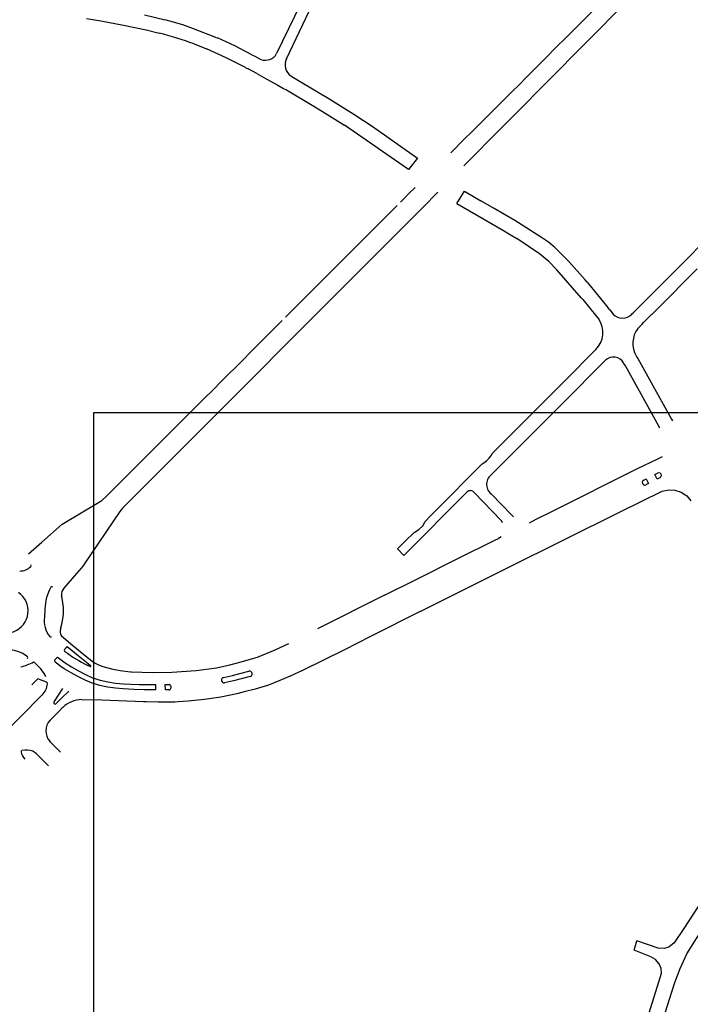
# Model space of a CAD drawing. Extents: x 148869 to 161638, y 453607 to 469810.
# Tile 831 of 1056: x 159118 to 159120.55, y 459838.18 to 459841.94. Entities that reach past the tile are written whole.
import ezdxf

# ---------------------------------------------------------------- set-up
doc = ezdxf.new("R2010")
doc.units = 0
doc.layers.add('LKI_V01_KANTRIJWEG', color=252, linetype='CONTINUOUS')
doc.layers.add('X-XX-AL-TEKENBLAD-KADER-G-OZ', color=1, linetype='CONTINUOUS', lineweight=25)

msp = doc.modelspace()

# ---------------------------------------------------------------- linework, layer by layer
at = {"layer": 'LKI_V01_KANTRIJWEG'}
for p, q in [((159120.1473, 459841.937), (159120.2132, 459842.0032)), ((159120.1473, 459841.937), (159120.2132, 459842.0032)), ((159118.4718, 459841.9565), (159118.5499, 459841.938)), ((159118.4718, 459841.9565), (159118.5499, 459841.938)), ((159120.2802, 459841.976), (159120.1899, 459841.8848)), ((159120.2802, 459841.976), (159120.1899, 459841.8848)), ((159118.2507, 459841.9435), (159118.305, 459841.9342)), ((159118.2507, 459841.9435), (159118.305, 459841.9342)), ((159118.5772, 459841.9308), (159118.5499, 459841.938)), ((159118.5772, 459841.9308), (159118.5499, 459841.938)), ((159120.0674, 459841.8576), (159120.1345, 459841.9243)), ((159120.0674, 459841.8576), (159120.1345, 459841.9243)), ((159120.1345, 459841.9243), (159120.1473, 459841.937)), ((159120.1345, 459841.9243), (159120.1473, 459841.937)), ((159118.4784, 459841.8992), (159118.5272, 459841.8872)), ((159118.4784, 459841.8992), (159118.5272, 459841.8872)), ((159118.7443, 459841.871), (159118.6589, 459841.9041)), ((159118.7443, 459841.871), (159118.6589, 459841.9041)), ((159118.7443, 459841.871), (159118.7503, 459841.8686)), ((159118.7443, 459841.871), (159118.7503, 459841.8686)), ((159120.1774, 459841.8721), (159120.1351, 459841.8293)), ((159120.1774, 459841.8721), (159120.1351, 459841.8293)), ((159120.1899, 459841.8848), (159120.1774, 459841.8721)), ((159120.1899, 459841.8848), (159120.1774, 459841.8721)), ((159118.6608, 459841.8458), (159118.7076, 459841.8272)), ((159118.6608, 459841.8458), (159118.7076, 459841.8272)), ((159119.9929, 459841.7833), (159120.0542, 459841.8449)), ((159119.9929, 459841.7833), (159120.0542, 459841.8449)), ((159120.0542, 459841.8449), (159120.0674, 459841.8576)), ((159120.0542, 459841.8449), (159120.0674, 459841.8576)), ((159118.8809, 459841.8048), (159118.8922, 459841.7997)), ((159118.8809, 459841.8048), (159118.8922, 459841.7997)), ((159118.8922, 459841.7997), (159118.9154, 459841.7867)), ((159118.8922, 459841.7997), (159118.9154, 459841.7867)), ((159120.1226, 459841.8171), (159120.0387, 459841.7315)), ((159120.1226, 459841.8171), (159120.0387, 459841.7315)), ((159120.1351, 459841.8293), (159120.1226, 459841.8171)), ((159120.1351, 459841.8293), (159120.1226, 459841.8171)), ((159119.9338, 459841.7238), (159119.9795, 459841.7702)), ((159119.9338, 459841.7238), (159119.9795, 459841.7702)), ((159119.9795, 459841.7702), (159119.9929, 459841.7833)), ((159119.9795, 459841.7702), (159119.9929, 459841.7833)), ((159118.8562, 459841.7562), (159118.8669, 459841.751)), ((159118.8562, 459841.7562), (159118.8669, 459841.751)), ((159118.9002, 459841.733), (159118.8669, 459841.751)), ((159118.9002, 459841.733), (159118.8669, 459841.751)), ((159118.9002, 459841.733), (159118.9356, 459841.7133)), ((159118.9002, 459841.733), (159118.9356, 459841.7133)), ((159119.0296, 459841.724), (159119.0396, 459841.718)), ((159119.0296, 459841.724), (159119.0396, 459841.718)), ((159119.8943, 459841.684), (159119.9338, 459841.7238)), ((159119.8943, 459841.684), (159119.9338, 459841.7238)), ((159120.0387, 459841.7315), (159120.0255, 459841.719)), ((159120.0387, 459841.7315), (159120.0255, 459841.719)), ((159118.9356, 459841.7133), (159118.98, 459841.6887)), ((159118.9356, 459841.7133), (159118.98, 459841.6887)), ((159118.98, 459841.6887), (159119.0019, 459841.6761)), ((159118.98, 459841.6887), (159119.0019, 459841.6761)), ((159119.0396, 459841.718), (159119.1445, 459841.656)), ((159119.0396, 459841.718), (159119.1445, 459841.656)), ((159119.8814, 459841.6713), (159119.8943, 459841.684)), ((159119.8814, 459841.6713), (159119.8943, 459841.684)), ((159120.0255, 459841.719), (159119.9552, 459841.6484)), ((159120.0255, 459841.719), (159119.9552, 459841.6484)), ((159119.1445, 459841.656), (159119.1684, 459841.6418)), ((159119.1445, 459841.656), (159119.1684, 459841.6418)), ((159119.8361, 459841.6258), (159119.8814, 459841.6713)), ((159119.8361, 459841.6258), (159119.8814, 459841.6713)), ((159119.9552, 459841.6484), (159119.9426, 459841.6357)), ((159119.9552, 459841.6484), (159119.9426, 459841.6357)), ((159119.1175, 459841.6089), (159119.1775, 459841.5721)), ((159119.1175, 459841.6089), (159119.1775, 459841.5721)), ((159119.1684, 459841.6418), (159119.2699, 459841.5781)), ((159119.1684, 459841.6418), (159119.2699, 459841.5781)), ((159119.7954, 459841.5856), (159119.8233, 459841.6133)), ((159119.7954, 459841.5856), (159119.8233, 459841.6133)), ((159119.8233, 459841.6133), (159119.8361, 459841.6258)), ((159119.8233, 459841.6133), (159119.8361, 459841.6258)), ((159119.9426, 459841.6357), (159119.8831, 459841.5755)), ((159119.9426, 459841.6357), (159119.8831, 459841.5755)), ((159119.1775, 459841.5721), (159119.2287, 459841.5398)), ((159119.1775, 459841.5721), (159119.2287, 459841.5398)), ((159119.2699, 459841.5781), (159119.3073, 459841.5532)), ((159119.2699, 459841.5781), (159119.3073, 459841.5532)), ((159119.7522, 459841.542), (159119.7954, 459841.5856)), ((159119.7522, 459841.542), (159119.7954, 459841.5856)), ((159119.8831, 459841.5755), (159119.8702, 459841.5629)), ((159119.8831, 459841.5755), (159119.8702, 459841.5629)), ((159119.2287, 459841.5398), (159119.2347, 459841.5358)), ((159119.2287, 459841.5398), (159119.2347, 459841.5358)), ((159119.4792, 459841.3668), (159119.2347, 459841.5358)), ((159119.4792, 459841.3668), (159119.2347, 459841.5358)), ((159119.3073, 459841.5532), (159119.3322, 459841.5366)), ((159119.3073, 459841.5532), (159119.3322, 459841.5366)), ((159119.3322, 459841.5366), (159119.3654, 459841.5137)), ((159119.3322, 459841.5366), (159119.3654, 459841.5137)), ((159119.738, 459841.528), (159119.7522, 459841.542)), ((159119.738, 459841.528), (159119.7522, 459841.542)), ((159119.8702, 459841.5629), (159119.8071, 459841.4988)), ((159119.8702, 459841.5629), (159119.8071, 459841.4988)), ((159119.3654, 459841.5137), (159119.5131, 459841.41)), ((159119.3654, 459841.5137), (159119.5131, 459841.41)), ((159119.674, 459841.4646), (159119.738, 459841.528)), ((159119.674, 459841.4646), (159119.738, 459841.528)), ((159119.8071, 459841.4988), (159119.7939, 459841.4861)), ((159119.8071, 459841.4988), (159119.7939, 459841.4861)), ((159119.6612, 459841.451), (159119.674, 459841.4646)), ((159119.6612, 459841.451), (159119.674, 459841.4646)), ((159119.7939, 459841.4861), (159119.7319, 459841.4231)), ((159119.7939, 459841.4861), (159119.7319, 459841.4231)), ((159119.6401, 459841.43), (159119.6612, 459841.451)), ((159119.6401, 459841.43), (159119.6612, 459841.451)), ((159119.7319, 459841.4231), (159119.7179, 459841.4089)), ((159119.7319, 459841.4231), (159119.7179, 459841.4089)), ((159119.5131, 459841.41), (159119.4792, 459841.3668)), ((159119.5131, 459841.41), (159119.4792, 459841.3668)), ((159119.7179, 459841.4089), (159119.69, 459841.3809)), ((159119.7179, 459841.4089), (159119.69, 459841.3809)), ((159119.464, 459841.2579), (159119.4808, 459841.2747)), ((159119.464, 459841.2579), (159119.4808, 459841.2747)), ((159119.4808, 459841.2747), (159119.5044, 459841.2979)), ((159119.4808, 459841.2747), (159119.5044, 459841.2979)), ((159119.5908, 459841.2796), (159119.5342, 459841.2215)), ((159119.5908, 459841.2796), (159119.5342, 459841.2215)), ((159119.6637, 459841.2372), (159119.692, 459841.2844)), ((159119.6637, 459841.2372), (159119.692, 459841.2844)), ((159119.692, 459841.2844), (159119.6993, 459841.2807)), ((159119.692, 459841.2844), (159119.6993, 459841.2807)), ((159119.6993, 459841.2807), (159119.7555, 459841.2476)), ((159119.6993, 459841.2807), (159119.7555, 459841.2476)), ((159119.4483, 459841.2423), (159119.464, 459841.2579)), ((159119.4483, 459841.2423), (159119.464, 459841.2579)), ((159119.6637, 459841.2372), (159119.8415, 459841.1336)), ((159119.6637, 459841.2372), (159119.8415, 459841.1336)), ((159119.8063, 459841.2179), (159119.7555, 459841.2476)), ((159119.8063, 459841.2179), (159119.7555, 459841.2476)), ((159119.3755, 459841.1694), (159119.4353, 459841.2295)), ((159119.3755, 459841.1694), (159119.4353, 459841.2295)), ((159119.5342, 459841.2215), (159119.5174, 459841.2046)), ((159119.5342, 459841.2215), (159119.5174, 459841.2046)), ((159119.3118, 459841.1053), (159119.3626, 459841.1564)), ((159119.3118, 459841.1053), (159119.3626, 459841.1564)), ((159119.3626, 459841.1564), (159119.3755, 459841.1694)), ((159119.3626, 459841.1564), (159119.3755, 459841.1694)), ((159119.2675, 459841.0608), (159119.2996, 459841.0932)), ((159119.2675, 459841.0608), (159119.2996, 459841.0932)), ((159119.2996, 459841.0932), (159119.3118, 459841.1053)), ((159119.2996, 459841.0932), (159119.3118, 459841.1053)), ((159120.5214, 459841.006), (159120.6202, 459841.1046)), ((159120.5214, 459841.006), (159120.6202, 459841.1046)), ((159119.2173, 459841.0111), (159119.2675, 459841.0608)), ((159119.2173, 459841.0111), (159119.2675, 459841.0608)), ((159119.2044, 459840.9983), (159119.2173, 459841.0111)), ((159119.2044, 459840.9983), (159119.2173, 459841.0111)), ((159120.0451, 459840.9839), (159120.0148, 459841.0156)), ((159120.0451, 459840.9839), (159120.0148, 459841.0156)), ((159120.5214, 459841.006), (159120.4515, 459840.936)), ((159120.5214, 459841.006), (159120.4515, 459840.936)), ((159119.1566, 459840.9501), (159119.2044, 459840.9983)), ((159119.1566, 459840.9501), (159119.2044, 459840.9983)), ((159120.1392, 459840.8762), (159120.0451, 459840.9839)), ((159120.1392, 459840.8762), (159120.0451, 459840.9839)), ((159120.5808, 459840.9876), (159120.5387, 459840.9452)), ((159120.5808, 459840.9876), (159120.5387, 459840.9452)), ((159119.0844, 459840.8779), (159119.1443, 459840.9375)), ((159119.0844, 459840.8779), (159119.1443, 459840.9375)), ((159119.1443, 459840.9375), (159119.1566, 459840.9501)), ((159119.1443, 459840.9375), (159119.1566, 459840.9501)), ((159120.1604, 459840.937), (159120.1536, 459840.945)), ((159120.1604, 459840.937), (159120.1536, 459840.945)), ((159120.1604, 459840.937), (159120.2401, 459840.8398)), ((159120.1604, 459840.937), (159120.2401, 459840.8398)), ((159120.3382, 459840.8224), (159120.4515, 459840.936)), ((159120.3382, 459840.8224), (159120.4515, 459840.936)), ((159120.4696, 459840.8762), (159120.5387, 459840.9452)), ((159120.4696, 459840.8762), (159120.5387, 459840.9452)), ((159119.0093, 459840.8028), (159119.0717, 459840.865)), ((159119.0093, 459840.8028), (159119.0717, 459840.865)), ((159119.0717, 459840.865), (159119.0844, 459840.8779)), ((159119.0717, 459840.865), (159119.0844, 459840.8779)), ((159120.1392, 459840.8762), (159120.144, 459840.8701)), ((159120.1392, 459840.8762), (159120.144, 459840.8701)), ((159120.144, 459840.8701), (159120.1973, 459840.8049)), ((159120.144, 459840.8701), (159120.1973, 459840.8049)), ((159120.4696, 459840.8762), (159120.4349, 459840.8416)), ((159120.4696, 459840.8762), (159120.4349, 459840.8416)), ((159120.2476, 459840.8308), (159120.2401, 459840.8398)), ((159120.2476, 459840.8308), (159120.2401, 459840.8398)), ((159120.2476, 459840.8308), (159120.2601, 459840.8152)), ((159120.2476, 459840.8308), (159120.2601, 459840.8152)), ((159120.3304, 459840.815), (159120.3382, 459840.8224)), ((159120.3304, 459840.815), (159120.3382, 459840.8224)), ((159120.3775, 459840.784), (159120.4349, 459840.8416)), ((159120.3775, 459840.784), (159120.4349, 459840.8416)), ((159120.1973, 459840.8049), (159120.2048, 459840.7958)), ((159120.1973, 459840.8049), (159120.2048, 459840.7958)), ((159120.369, 459840.7755), (159120.3775, 459840.784)), ((159120.369, 459840.7755), (159120.3775, 459840.784)), ((159120.369, 459840.7755), (159120.3535, 459840.76)), ((159120.369, 459840.7755), (159120.3535, 459840.76)), ((159118.8783, 459840.6718), (159118.8438, 459840.637)), ((159118.8783, 459840.6718), (159118.8438, 459840.637)), ((159120.0814, 459840.5666), (159120.183, 459840.6691)), ((159120.0814, 459840.5666), (159120.183, 459840.6691)), ((159120.183, 459840.6691), (159120.1916, 459840.6775)), ((159120.183, 459840.6691), (159120.1916, 459840.6775)), ((159120.1916, 459840.6775), (159120.1938, 459840.68)), ((159120.1916, 459840.6775), (159120.1938, 459840.68)), ((159118.7676, 459840.5609), (159118.8438, 459840.637)), ((159118.7676, 459840.5609), (159118.8438, 459840.637)), ((159120.2221, 459840.6304), (159120.0723, 459840.48)), ((159120.2221, 459840.6304), (159120.0723, 459840.48)), ((159120.2305, 459840.6386), (159120.2221, 459840.6304)), ((159120.2305, 459840.6386), (159120.2221, 459840.6304)), ((159120.3535, 459840.6448), (159120.4823, 459840.4139)), ((159120.3535, 459840.6448), (159120.4823, 459840.4139)), ((159120.3012, 459840.6261), (159120.2998, 459840.6283)), ((159120.3012, 459840.6261), (159120.2998, 459840.6283)), ((159120.3064, 459840.6174), (159120.3012, 459840.6261)), ((159120.3064, 459840.6174), (159120.3012, 459840.6261)), ((159120.4343, 459840.3874), (159120.3064, 459840.6174)), ((159120.4343, 459840.3874), (159120.3064, 459840.6174)), ((159118.7676, 459840.5609), (159118.7292, 459840.5225)), ((159118.7676, 459840.5609), (159118.7292, 459840.5225)), ((159120.0121, 459840.497), (159120.0814, 459840.5666)), ((159120.0121, 459840.497), (159120.0814, 459840.5666)), ((159118.7015, 459840.4948), (159118.7292, 459840.5225)), ((159118.7015, 459840.4948), (159118.7292, 459840.5225)), ((159118.7015, 459840.4948), (159118.6744, 459840.4676)), ((159118.7015, 459840.4948), (159118.6744, 459840.4676)), ((159119.7986, 459840.2827), (159120.0121, 459840.497)), ((159119.7986, 459840.2827), (159120.0121, 459840.497)), ((159120.0723, 459840.48), (159120.0521, 459840.4593)), ((159120.0723, 459840.48), (159120.0521, 459840.4593)), ((159118.5964, 459840.3894), (159118.6744, 459840.4676)), ((159118.5964, 459840.3894), (159118.6744, 459840.4676)), ((159120.0521, 459840.4593), (159119.991, 459840.398)), ((159120.0521, 459840.4593), (159119.991, 459840.398)), ((159120.4823, 459840.4139), (159120.4861, 459840.4074)), ((159120.4823, 459840.4139), (159120.4861, 459840.4074)), ((159118.5964, 459840.3894), (159118.5627, 459840.3562)), ((159118.5964, 459840.3894), (159118.5627, 459840.3562)), ((159119.991, 459840.398), (159119.9355, 459840.3421)), ((159119.991, 459840.398), (159119.9355, 459840.3421)), ((159120.4376, 459840.3813), (159120.4343, 459840.3874)), ((159120.4376, 459840.3813), (159120.4343, 459840.3874)), ((159118.5349, 459840.3285), (159118.5627, 459840.3562)), ((159118.5349, 459840.3285), (159118.5627, 459840.3562)), ((159119.9355, 459840.3421), (159119.7986, 459840.2047)), ((159119.9355, 459840.3421), (159119.7986, 459840.2047)), ((159118.4239, 459840.2171), (159118.5038, 459840.2972)), ((159118.4239, 459840.2171), (159118.5038, 459840.2972)), ((159118.5349, 459840.3285), (159118.5038, 459840.2972)), ((159118.5349, 459840.3285), (159118.5038, 459840.2972)), ((159118.4239, 459840.2171), (159118.3889, 459840.1823)), ((159118.4239, 459840.2171), (159118.3889, 459840.1823)), ((159119.5807, 459840.0632), (159119.7598, 459840.2435)), ((159119.5807, 459840.0632), (159119.7598, 459840.2435)), ((159120.4184, 459840.2024), (159120.4294, 459840.2078)), ((159120.4184, 459840.2024), (159120.4294, 459840.2078)), ((159120.3947, 459840.1685), (159120.385, 459840.1635)), ((159120.3947, 459840.1685), (159120.385, 459840.1635)), ((159119.7939, 459840.129), (159119.8739, 459840.0464)), ((159119.7939, 459840.129), (159119.8739, 459840.0464)), ((159119.8739, 459840.0464), (159119.8794, 459840.0409)), ((159119.8739, 459840.0464), (159119.8794, 459840.0409)), ((159119.8381, 459840.0179), (159119.8352, 459840.0246)), ((159119.8381, 459840.0179), (159119.8352, 459840.0246)), ((159119.9402, 459840.018), (159119.9494, 459840.0227)), ((159119.9402, 459840.018), (159119.9494, 459840.0227)), ((159119.8082, 459839.9517), (159119.8219, 459839.9586)), ((159119.8082, 459839.9517), (159119.8219, 459839.9586)), ((159119.8331, 459839.9641), (159119.8219, 459839.9586)), ((159119.8331, 459839.9641), (159119.8219, 459839.9586)), ((159119.4366, 459839.9185), (159119.4667, 459839.9488)), ((159119.4366, 459839.9185), (159119.4667, 459839.9488)), ((159118.157, 459839.7302), (159118.1551, 459839.74)), ((159118.157, 459839.7302), (159118.1551, 459839.74)), ((159119.3877, 459839.7424), (159119.132, 459839.6138)), ((159119.3877, 459839.7424), (159119.132, 459839.6138)), ((159118.0919, 459839.6897), (159118.0903, 459839.6582)), ((159118.0919, 459839.6897), (159118.0903, 459839.6582)), ((159119.5233, 459839.6794), (159119.3341, 459839.584)), ((159119.5233, 459839.6794), (159119.3341, 459839.584)), ((159118.1532, 459839.5886), (159118.1906, 459839.5565)), ((159118.1532, 459839.5886), (159118.1906, 459839.5565)), ((159118.1662, 459839.5353), (159118.1762, 459839.5466)), ((159118.1662, 459839.5353), (159118.1762, 459839.5466)), ((159118.0483, 459839.4876), (159118.0503, 459839.4859)), ((159118.0483, 459839.4876), (159118.0503, 459839.4859)), ((159118.1297, 459839.4955), (159118.1353, 459839.5018)), ((159118.1297, 459839.4955), (159118.1353, 459839.5018)), ((159118.2638, 459839.4697), (159118.255, 459839.4741)), ((159118.2638, 459839.4697), (159118.255, 459839.4741)), ((159118.2805, 459839.484), (159118.2958, 459839.4766)), ((159118.2805, 459839.484), (159118.2958, 459839.4766)), ((159118.7974, 459839.4767), (159118.8266, 459839.4836)), ((159118.7974, 459839.4767), (159118.8266, 459839.4836)), ((159118.7729, 459839.4275), (159118.8069, 459839.4352)), ((159118.7729, 459839.4275), (159118.8069, 459839.4352)), ((159118.8069, 459839.4352), (159118.8359, 459839.4426)), ((159118.8069, 459839.4352), (159118.8359, 459839.4426)), ((159118.8359, 459839.4426), (159118.87, 459839.4517)), ((159118.8359, 459839.4426), (159118.87, 459839.4517)), ((159118.8746, 459839.4321), (159118.8406, 459839.4231)), ((159118.8746, 459839.4321), (159118.8406, 459839.4231)), ((159118.515, 459839.3802), (159118.5145, 459839.4004)), ((159118.515, 459839.3802), (159118.5145, 459839.4004)), ((159118.5508, 459839.4007), (159118.5655, 459839.4007)), ((159118.5508, 459839.4007), (159118.5655, 459839.4007)), ((159118.5719, 459839.395), (159118.5718, 459839.3867)), ((159118.5719, 459839.395), (159118.5718, 459839.3867)), ((159118.8115, 459839.4156), (159118.7774, 459839.4079)), ((159118.8115, 459839.4156), (159118.7774, 459839.4079)), ((159118.8406, 459839.4231), (159118.8115, 459839.4156)), ((159118.8406, 459839.4231), (159118.8115, 459839.4156)), ((159117.9168, 459839.196), (159118.0805, 459839.3609)), ((159117.9168, 459839.196), (159118.0805, 459839.3609)), ((159118.127, 459839.3351), (159118.1594, 459839.3854)), ((159118.127, 459839.3351), (159118.1594, 459839.3854)), ((159118.1825, 459839.3762), (159118.156, 459839.3497)), ((159118.1825, 459839.3762), (159118.156, 459839.3497)), ((159118.8525, 459839.3727), (159118.8233, 459839.3653)), ((159118.8525, 459839.3727), (159118.8233, 459839.3653)), ((159118.156, 459839.3497), (159118.135, 459839.3287)), ((159118.156, 459839.3497), (159118.135, 459839.3287)), ((159118.2316, 459839.3435), (159118.2771, 459839.342)), ((159118.2316, 459839.3435), (159118.2771, 459839.342)), ((159118.4681, 459839.3351), (159118.2771, 459839.342)), ((159118.4681, 459839.3351), (159118.2771, 459839.342)), ((159118.1442, 459839.2975), (159118.1114, 459839.2645)), ((159118.1442, 459839.2975), (159118.1114, 459839.2645)), ((159118.1442, 459839.2975), (159118.1604, 459839.314)), ((159118.1442, 459839.2975), (159118.1604, 459839.314)), ((159118.0592, 459839.1365), (159118.0457, 459839.147)), ((159118.0592, 459839.1365), (159118.0457, 459839.147)), ((159118.0592, 459839.1365), (159118.1047, 459839.0913)), ((159118.0592, 459839.1365), (159118.1047, 459839.0913)), ((159120.3401, 459838.3866), (159120.3499, 459838.4234)), ((159120.3401, 459838.3866), (159120.3499, 459838.4234)), ((159120.4314, 459838.3948), (159120.3499, 459838.4234)), ((159120.4314, 459838.3948), (159120.3499, 459838.4234))]:
    msp.add_line(p, q, dxfattribs=at)
for points in [[(159119.0135, 459841.7889), (159119.1127, 459841.9976), (159119.1393, 459842.0572), (159119.1649, 459842.1354), (159119.1779, 459842.1985), (159119.1861, 459842.2602), (159119.1931, 459842.3582), (159119.1954, 459842.4191), (159119.3508, 459842.4288), (159119.4305, 459842.4345), (159119.4289, 459842.4557), (159119.4255, 459842.5573), (159119.2458, 459842.5737), (159119.1803, 459842.5789), (159119.1706, 459842.5828), (159119.1614, 459842.5916), (159119.1358, 459842.6468), (159119.0928, 459842.7442), (159119.0565, 459842.8062), (159119.0197, 459842.8567), (159118.9653, 459842.9357), (159118.9237, 459842.9942)], [(159119.0135, 459841.7889), (159119.1127, 459841.9976), (159119.1393, 459842.0572), (159119.1649, 459842.1354), (159119.1779, 459842.1985), (159119.1861, 459842.2602), (159119.1931, 459842.3582), (159119.1954, 459842.4191), (159119.3508, 459842.4288), (159119.4305, 459842.4345), (159119.4289, 459842.4557), (159119.4255, 459842.5573), (159119.2458, 459842.5737), (159119.1803, 459842.5789), (159119.1706, 459842.5828), (159119.1614, 459842.5916), (159119.1358, 459842.6468), (159119.0928, 459842.7442), (159119.0565, 459842.8062), (159119.0197, 459842.8567), (159118.9653, 459842.9357), (159118.9237, 459842.9942)], [(159118.8466, 459842.3619), (159118.8491, 459842.3646), (159118.8855, 459842.471), (159119.0555, 459842.5247), (159119.093, 459842.5348), (159119.107, 459842.5338), (159119.1197, 459842.5279), (159119.1303, 459842.5192), (159119.1384, 459842.506), (159119.1439, 459842.4876), (159119.1484, 459842.4565), (159119.1509, 459842.4108), (159119.1487, 459842.3211), (159119.1441, 459842.2695), (159119.1395, 459842.2329), (159119.1293, 459842.1632), (159119.1163, 459842.1154), (159119.098, 459842.0702), (159119.0665, 459841.9983), (159118.9759, 459841.8098)], [(159118.8466, 459842.3619), (159118.8491, 459842.3646), (159118.8855, 459842.471), (159119.0555, 459842.5247), (159119.093, 459842.5348), (159119.107, 459842.5338), (159119.1197, 459842.5279), (159119.1303, 459842.5192), (159119.1384, 459842.506), (159119.1439, 459842.4876), (159119.1484, 459842.4565), (159119.1509, 459842.4108), (159119.1487, 459842.3211), (159119.1441, 459842.2695), (159119.1395, 459842.2329), (159119.1293, 459842.1632), (159119.1163, 459842.1154), (159119.098, 459842.0702), (159119.0665, 459841.9983), (159118.9759, 459841.8098)], [(159118.305, 459841.9342), (159118.3919, 459841.9176), (159118.4784, 459841.8992)], [(159118.305, 459841.9342), (159118.3919, 459841.9176), (159118.4784, 459841.8992)], [(159118.6589, 459841.9041), (159118.6184, 459841.9186), (159118.5772, 459841.9308)], [(159118.6589, 459841.9041), (159118.6184, 459841.9186), (159118.5772, 459841.9308)], [(159118.8809, 459841.8048), (159118.8163, 459841.8381), (159118.7503, 459841.8686)], [(159118.8809, 459841.8048), (159118.8163, 459841.8381), (159118.7503, 459841.8686)], [(159118.8564, 459841.7566), (159118.7827, 459841.7935), (159118.7076, 459841.8272)], [(159118.8564, 459841.7566), (159118.7827, 459841.7935), (159118.7076, 459841.8272)], [(159119.0019, 459841.6761), (159119.0129, 459841.6703), (159119.1175, 459841.6089)], [(159119.0019, 459841.6761), (159119.0129, 459841.6703), (159119.1175, 459841.6089)], [(159119.5174, 459841.2046), (159118.3875, 459840.0741), (159118.3774, 459840.062), (159118.2418, 459839.8606), (159118.2358, 459839.8525), (159118.2297, 459839.8447), (159118.2034, 459839.8144), (159118.1643, 459839.7692)], [(159119.5174, 459841.2046), (159118.3875, 459840.0741), (159118.3774, 459840.062), (159118.2418, 459839.8606), (159118.2358, 459839.8525), (159118.2297, 459839.8447), (159118.2034, 459839.8144), (159118.1643, 459839.7692)], [(159119.9865, 459841.1072), (159119.8844, 459841.1717), (159119.8063, 459841.2179)], [(159119.9865, 459841.1072), (159119.8844, 459841.1717), (159119.8063, 459841.2179)], [(159119.8415, 459841.1336), (159119.8709, 459841.116), (159119.8918, 459841.103)], [(159119.8415, 459841.1336), (159119.8709, 459841.116), (159119.8918, 459841.103)], [(159120.0148, 459841.0156), (159119.9786, 459841.0452), (159119.8918, 459841.103)], [(159120.0148, 459841.0156), (159119.9786, 459841.0452), (159119.8918, 459841.103)], [(159120.0371, 459841.0687), (159120.0127, 459841.0892), (159119.9865, 459841.1072)], [(159120.0371, 459841.0687), (159120.0127, 459841.0892), (159119.9865, 459841.1072)], [(159120.1536, 459840.945), (159120.0905, 459841.0159), (159120.0371, 459841.0687)], [(159120.1536, 459840.945), (159120.0905, 459841.0159), (159120.0371, 459841.0687)], [(159118.8783, 459840.6718), (159118.9394, 459840.7328), (159118.9964, 459840.7899)], [(159118.8783, 459840.6718), (159118.9394, 459840.7328), (159118.9964, 459840.7899)], [(159120.3478, 459840.6552), (159120.3501, 459840.651), (159120.3535, 459840.6448)], [(159120.3478, 459840.6552), (159120.3501, 459840.651), (159120.3535, 459840.6448)], [(159119.9494, 459840.0227), (159119.9713, 459840.0344), (159120.0239, 459840.0602), (159120.3532, 459840.2252), (159120.428, 459840.2613), (159120.4478, 459840.2717)], [(159119.9494, 459840.0227), (159119.9713, 459840.0344), (159120.0239, 459840.0602), (159120.3532, 459840.2252), (159120.428, 459840.2613), (159120.4478, 459840.2717)], [(159118.0294, 459839.8996), (159118.0805, 459839.9441), (159118.158, 459840.0126), (159118.309, 459840.1035), (159118.3267, 459840.1194), (159118.3889, 459840.1823)], [(159118.0294, 459839.8996), (159118.0805, 459839.9441), (159118.158, 459840.0126), (159118.309, 459840.1035), (159118.3267, 459840.1194), (159118.3889, 459840.1823)], [(159120.3765, 459840.1813), (159120.3861, 459840.1863), (159120.3947, 459840.1685)], [(159120.3765, 459840.1813), (159120.3861, 459840.1863), (159120.3947, 459840.1685)], [(159120.4379, 459840.1902), (159120.4272, 459840.1846), (159120.4184, 459840.2024)], [(159120.4379, 459840.1902), (159120.4272, 459840.1846), (159120.4184, 459840.2024)], [(159120.4462, 459840.1396), (159120.4723, 459840.1444), (159120.4956, 459840.1431), (159120.5199, 459840.1349), (159120.5409, 459840.1209), (159120.5557, 459840.1027)], [(159120.4462, 459840.1396), (159120.4723, 459840.1444), (159120.4956, 459840.1431), (159120.5199, 459840.1349), (159120.5409, 459840.1209), (159120.5557, 459840.1027)], [(159119.7019, 459840.1356), (159119.4612, 459839.8939), (159119.4366, 459839.9185)], [(159119.7019, 459840.1356), (159119.4612, 459839.8939), (159119.4366, 459839.9185)], [(159119.5233, 459839.6794), (159119.859, 459839.8472), (159120.2864, 459840.0606), (159120.4462, 459840.1396)], [(159119.5233, 459839.6794), (159119.859, 459839.8472), (159120.2864, 459840.0606), (159120.4462, 459840.1396)], [(159119.8352, 459840.0246), (159119.8343, 459840.0263), (159119.73, 459840.1341)], [(159119.8352, 459840.0246), (159119.8343, 459840.0263), (159119.73, 459840.1341)], [(159119.5189, 459839.9931), (159119.533, 459840.0063), (159119.5429, 459840.0229), (159119.5627, 459840.0455), (159119.5807, 459840.0632)], [(159119.5189, 459839.9931), (159119.533, 459840.0063), (159119.5429, 459840.0229), (159119.5627, 459840.0455), (159119.5807, 459840.0632)], [(159119.4667, 459839.9488), (159119.5001, 459839.981), (159119.5189, 459839.9931)], [(159119.4667, 459839.9488), (159119.5001, 459839.981), (159119.5189, 459839.9931)], [(159119.3877, 459839.7424), (159119.5053, 459839.8004), (159119.6696, 459839.8828), (159119.8082, 459839.9517)], [(159119.3877, 459839.7424), (159119.5053, 459839.8004), (159119.6696, 459839.8828), (159119.8082, 459839.9517)], [(159118.1515, 459839.6118), (159118.1575, 459839.636), (159118.1617, 459839.6605)], [(159118.1515, 459839.6118), (159118.1575, 459839.636), (159118.1617, 459839.6605)], [(159119.3341, 459839.584), (159119.2348, 459839.5334), (159119.074, 459839.4548), (159119.0277, 459839.433), (159118.9882, 459839.416), (159118.9453, 459839.3991), (159118.8936, 459839.3836), (159118.8525, 459839.3727)], [(159119.3341, 459839.584), (159119.2348, 459839.5334), (159119.074, 459839.4548), (159119.0277, 459839.433), (159118.9882, 459839.416), (159118.9453, 459839.3991), (159118.8936, 459839.3836), (159118.8525, 459839.3727)], [(159118.1762, 459839.5466), (159118.2189, 459839.5113), (159118.25, 459839.4861), (159118.2579, 459839.4801), (159118.2661, 459839.4741)], [(159118.1762, 459839.5466), (159118.2189, 459839.5113), (159118.25, 459839.4861), (159118.2579, 459839.4801), (159118.2661, 459839.4741)], [(159118.1906, 459839.5565), (159118.2333, 459839.5212), (159118.2643, 459839.496), (159118.2723, 459839.49), (159118.2805, 459839.484)], [(159118.1906, 459839.5565), (159118.2333, 459839.5212), (159118.2643, 459839.496), (159118.2723, 459839.49), (159118.2805, 459839.484)], [(159118.8266, 459839.4836), (159118.9025, 459839.5059), (159118.9704, 459839.5337), (159119.0225, 459839.5576)], [(159118.8266, 459839.4836), (159118.9025, 459839.5059), (159118.9704, 459839.5337), (159119.0225, 459839.5576)], [(159118.1438, 459839.5027), (159118.1684, 459839.4841), (159118.1935, 459839.4681), (159118.2198, 459839.4532), (159118.2465, 459839.4394), (159118.2738, 459839.4272), (159118.3024, 459839.418), (159118.3314, 459839.4109), (159118.3613, 459839.4063), (159118.391, 459839.4043), (159118.4211, 459839.4024), (159118.4511, 459839.4014), (159118.4812, 459839.4011), (159118.5145, 459839.4006)], [(159118.1438, 459839.5027), (159118.1684, 459839.4841), (159118.1935, 459839.4681), (159118.2198, 459839.4532), (159118.2465, 459839.4394), (159118.2738, 459839.4272), (159118.3024, 459839.418), (159118.3314, 459839.4109), (159118.3613, 459839.4063), (159118.391, 459839.4043), (159118.4211, 459839.4024), (159118.4511, 459839.4014), (159118.4812, 459839.4011), (159118.5145, 459839.4006)], [(159118.515, 459839.3802), (159118.4705, 459839.3808), (159118.4304, 459839.3822), (159118.3905, 459839.3845), (159118.3604, 459839.3869), (159118.3305, 459839.3912), (159118.3013, 459839.3975), (159118.2725, 459839.4064), (159118.2446, 459839.4181), (159118.2177, 459839.4315), (159118.1914, 459839.4463), (159118.1657, 459839.4614), (159118.1489, 459839.4729), (159118.1408, 459839.4789), (159118.1304, 459839.487)], [(159118.515, 459839.3802), (159118.4705, 459839.3808), (159118.4304, 459839.3822), (159118.3905, 459839.3845), (159118.3604, 459839.3869), (159118.3305, 459839.3912), (159118.3013, 459839.3975), (159118.2725, 459839.4064), (159118.2446, 459839.4181), (159118.2177, 459839.4315), (159118.1914, 459839.4463), (159118.1657, 459839.4614), (159118.1489, 459839.4729), (159118.1408, 459839.4789), (159118.1304, 459839.487)], [(159118.2958, 459839.4766), (159118.3126, 459839.47), (159118.3452, 459839.4608), (159118.3791, 459839.4542)], [(159118.2958, 459839.4766), (159118.3126, 459839.47), (159118.3452, 459839.4608), (159118.3791, 459839.4542)], [(159118.4222, 459839.4493), (159118.5016, 459839.4468), (159118.5753, 459839.4477), (159118.6682, 459839.4543), (159118.7461, 459839.4648), (159118.7974, 459839.4767)], [(159118.4222, 459839.4493), (159118.5016, 459839.4468), (159118.5753, 459839.4477), (159118.6682, 459839.4543), (159118.7461, 459839.4648), (159118.7974, 459839.4767)], [(159118.3791, 459839.4542), (159118.4183, 459839.4494), (159118.4222, 459839.4493)], [(159118.3791, 459839.4542), (159118.4183, 459839.4494), (159118.4222, 459839.4493)], [(159118.0977, 459839.4095), (159118.0643, 459839.4227), (159118.0416, 459839.4001)], [(159118.0977, 459839.4095), (159118.0643, 459839.4227), (159118.0416, 459839.4001)], [(159118.5658, 459839.3808), (159118.5518, 459839.3808), (159118.5515, 459839.3807), (159118.5508, 459839.4007)], [(159118.5658, 459839.3808), (159118.5518, 459839.3808), (159118.5515, 459839.3807), (159118.5508, 459839.4007)], [(159118.8233, 459839.3653), (159118.7632, 459839.3529), (159118.7006, 459839.3438), (159118.638, 459839.3373), (159118.6006, 459839.3347)], [(159118.8233, 459839.3653), (159118.7632, 459839.3529), (159118.7006, 459839.3438), (159118.638, 459839.3373), (159118.6006, 459839.3347)], [(159118.524, 459839.3342), (159118.4777, 459839.3346), (159118.4681, 459839.3351)], [(159118.524, 459839.3342), (159118.4777, 459839.3346), (159118.4681, 459839.3351)], [(159118.6006, 459839.3347), (159118.587, 459839.3337), (159118.524, 459839.3342)], [(159118.6006, 459839.3347), (159118.587, 459839.3337), (159118.524, 459839.3342)], [(159118.1512, 459839.1434), (159118.1134, 459839.181), (159118.1101, 459839.1843)], [(159118.1512, 459839.1434), (159118.1134, 459839.181), (159118.1101, 459839.1843)], [(159120.525, 459836.9101), (159120.2166, 459837.0038), (159120.1869, 459837.0159), (159120.1759, 459837.0212), (159120.1593, 459837.034), (159120.1539, 459837.0401), (159120.143, 459837.0573), (159120.1386, 459837.0735), (159120.138, 459837.0849), (159120.1389, 459837.0986), (159120.1426, 459837.1141), (159120.1666, 459837.1891), (159120.2409, 459837.4353), (159120.2634, 459837.505), (159120.3101, 459837.6612), (159120.4656, 459838.1721), (159120.4952, 459838.2633), (159120.5149, 459838.3172), (159120.5406, 459838.3728), (159120.5777, 459838.4318), (159120.6227, 459838.4996), (159120.7327, 459838.6687)], [(159120.525, 459836.9101), (159120.2166, 459837.0038), (159120.1869, 459837.0159), (159120.1759, 459837.0212), (159120.1593, 459837.034), (159120.1539, 459837.0401), (159120.143, 459837.0573), (159120.1386, 459837.0735), (159120.138, 459837.0849), (159120.1389, 459837.0986), (159120.1426, 459837.1141), (159120.1666, 459837.1891), (159120.2409, 459837.4353), (159120.2634, 459837.505), (159120.3101, 459837.6612), (159120.4656, 459838.1721), (159120.4952, 459838.2633), (159120.5149, 459838.3172), (159120.5406, 459838.3728), (159120.5777, 459838.4318), (159120.6227, 459838.4996), (159120.7327, 459838.6687)], [(159120.6365, 459838.6337), (159120.5296, 459838.4703), (159120.4927, 459838.415), (159120.4721, 459838.3986), (159120.4544, 459838.3935), (159120.4314, 459838.3948)], [(159120.6365, 459838.6337), (159120.5296, 459838.4703), (159120.4927, 459838.415), (159120.4721, 459838.3986), (159120.4544, 459838.3935), (159120.4314, 459838.3948)], [(159119.8062, 459836.2967), (159119.813, 459836.301), (159119.8223, 459836.3103), (159119.8404, 459836.332), (159119.8453, 459836.3423), (159119.8638, 459836.3995), (159120.102, 459837.1834), (159120.3315, 459837.9364), (159120.4354, 459838.2696), (159120.4443, 459838.2995), (159120.4432, 459838.317), (159120.4358, 459838.3352), (159120.4212, 459838.3513), (159120.4032, 459838.3622), (159120.3401, 459838.3866)], [(159119.8062, 459836.2967), (159119.813, 459836.301), (159119.8223, 459836.3103), (159119.8404, 459836.332), (159119.8453, 459836.3423), (159119.8638, 459836.3995), (159120.102, 459837.1834), (159120.3315, 459837.9364), (159120.4354, 459838.2696), (159120.4443, 459838.2995), (159120.4432, 459838.317), (159120.4358, 459838.3352), (159120.4212, 459838.3513), (159120.4032, 459838.3622), (159120.3401, 459838.3866)]]:
    msp.add_lwpolyline(points, dxfattribs=at)
for centre, radius, start, end in [((159118.2623, 459840.7984), 1.1206, 69.1699, 76.3278), ((159118.2623, 459840.7984), 1.1206, 69.1699, 76.3278), ((159118.932, 459841.8339), 0.0501, 250.603, 331.1824), ((159118.932, 459841.8339), 0.0501, 250.603, 331.1824), ((159119.0601, 459841.766), 0.052, 153.8722, 234.0134), ((159119.0601, 459841.766), 0.052, 153.8722, 234.0134), ((159120.1301, 459840.7444), 0.0906, 314.6728, 34.553), ((159120.1301, 459840.7444), 0.0906, 314.6728, 34.553), ((159120.2954, 459840.8468), 0.0474, 221.8922, 317.733), ((159120.2954, 459840.8468), 0.0474, 221.8922, 317.733), ((159120.4318, 459840.7032), 0.0967, 144.0772, 209.7606), ((159120.4318, 459840.7032), 0.0967, 144.0772, 209.7606), ((159120.2611, 459840.606), 0.0447, 29.8345, 133.2098), ((159120.2611, 459840.606), 0.0447, 29.8345, 133.2098), ((159119.7167, 459840.325), 0.0922, 297.9028, 332.6998), ((159119.7167, 459840.325), 0.0922, 297.9028, 332.6998), ((159119.8236, 459840.1651), 0.0467, 122.272, 230.5848), ((159119.8236, 459840.1651), 0.0467, 122.272, 230.5848), ((159120.3806, 459840.1723), 0.00984, 114.3482, 296.5159), ((159120.3806, 459840.1723), 0.00984, 114.3482, 296.5159), ((159120.4342, 459840.1992), 0.00975, 292.4616, 119.141), ((159120.4342, 459840.1992), 0.00975, 292.4616, 119.141), ((159119.7153, 459840.1221), 0.019, 39.2436, 134.7715), ((159119.7153, 459840.1221), 0.019, 39.2436, 134.7715), ((159117.9943, 459839.8967), 0.0626, 270.9719, 313.889), ((159117.9943, 459839.8967), 0.0626, 270.9719, 313.889), ((159118.0348, 459839.855), 0.00457, 311.0304, 36.1458), ((159118.0348, 459839.855), 0.00457, 311.0304, 36.1458), ((159118.25, 459839.6903), 0.1581, 148.7716, 180.191), ((159118.25, 459839.6903), 0.1581, 148.7716, 180.191), ((159118.118, 459839.7707), 0.0035, 26.7879, 155.0337), ((159118.118, 459839.7707), 0.0035, 26.7879, 155.0337), ((159118.1924, 459839.7443), 0.0375, 138.4307, 186.5238), ((159118.1924, 459839.7443), 0.0375, 138.4307, 186.5238), ((159117.9425, 459839.6824), 0.085, 230.0157, 55.1553), ((159117.9425, 459839.6824), 0.085, 230.0157, 55.1553), ((159117.9551, 459839.6817), 0.2077, 354.1458, 13.5064), ((159117.9551, 459839.6817), 0.2077, 354.1458, 13.5064), ((159118.18, 459839.6428), 0.091, 170.2184, 219.9359), ((159118.18, 459839.6428), 0.091, 170.2184, 219.9359), ((159118.114, 459839.5876), 0.00503, 220.5048, 304.4636), ((159118.114, 459839.5876), 0.00503, 220.5048, 304.4636), ((159118.1775, 459839.602), 0.0277, 159.4384, 209.0453), ((159118.1775, 459839.602), 0.0277, 159.4384, 209.0453), ((159117.9546, 459839.4255), 0.1074, 49.3124, 136.5351), ((159117.9546, 459839.4255), 0.1074, 49.3124, 136.5351), ((159118.0215, 459839.5031), 0.00494, 326.0334, 50.7133), ((159118.0215, 459839.5031), 0.00494, 326.0334, 50.7133), ((159118.14, 459839.4978), 0.00617, 51.9416, 139.8523), ((159118.14, 459839.4978), 0.00617, 51.9416, 139.8523), ((159118.1697, 459839.5324), 0.00447, 140.7108, 230.3851), ((159118.1697, 459839.5324), 0.00447, 140.7108, 230.3851), ((159118.4463, 459839.8793), 0.4481, 231.4224, 244.7248), ((159118.4463, 459839.8793), 0.4481, 231.4224, 244.7248), ((159117.9569, 459839.648), 0.1846, 283.3069, 299.6596), ((159117.9569, 459839.648), 0.1846, 283.3069, 299.6596), ((159117.9553, 459839.3613), 0.1566, 26.367, 52.6866), ((159117.9553, 459839.3613), 0.1566, 26.367, 52.6866), ((159118.1341, 459839.4916), 0.00584, 137.7642, 231.1365), ((159118.1341, 459839.4916), 0.00584, 137.7642, 231.1365), ((159118.2649, 459839.4719), 0.0025, 242.7213, 61.3768), ((159118.2649, 459839.4719), 0.0025, 242.7213, 61.3768), ((159118.7751, 459839.4177), 0.01, 102.7082, 282.9559), ((159118.7751, 459839.4177), 0.01, 102.7082, 282.9559), ((159118.8725, 459839.4419), 0.01, 282.1574, 104.2681), ((159118.8725, 459839.4419), 0.01, 282.1574, 104.2681), ((159118.0379, 459839.4075), 0.0632, 312.4021, 356.9704), ((159118.0379, 459839.4075), 0.0632, 312.4021, 356.9704), ((159118.0968, 459839.4053), 0.00433, 345.3006, 77.2269), ((159118.0968, 459839.4053), 0.00433, 345.3006, 77.2269), ((159118.5662, 459839.3951), 0.00561, 358.2987, 97.9456), ((159118.5662, 459839.3951), 0.00561, 358.2987, 97.9456), ((159118.5659, 459839.3867), 0.00589, 268.6492, 359.9077), ((159118.5659, 459839.3867), 0.00589, 268.6492, 359.9077), ((159118.1308, 459839.3317), 0.00515, 138.1324, 324.7394), ((159118.1308, 459839.3317), 0.00515, 138.1324, 324.7394), ((159118.2326, 459839.2403), 0.1031, 90.5294, 134.3991), ((159118.2326, 459839.2403), 0.1031, 90.5294, 134.3991), ((159118.1546, 459839.2237), 0.0595, 136.657, 221.4421), ((159118.1546, 459839.2237), 0.0595, 136.657, 221.4421), ((159118.0046, 459839.1451), 0.00386, 96.5563, 199.8941), ((159118.0046, 459839.1451), 0.00386, 96.5563, 199.8941), ((159118.0513, 459839.152), 0.051, 189.3071, 224.5046), ((159118.0513, 459839.152), 0.051, 189.3071, 224.5046), ((159118.0217, 459839.0785), 0.0725, 70.6397, 103.9562), ((159118.0217, 459839.0785), 0.0725, 70.6397, 103.9562)]:
    msp.add_arc(centre, radius, start, end, dxfattribs=at)
at = {"layer": 'X-XX-AL-TEKENBLAD-KADER-G-OZ'}
msp.add_lwpolyline([(159118.2777, 459840.4398), (159124.4277, 459840.4398), (159124.4277, 459836.1347), (159118.2777, 459836.1347)], close=True, dxfattribs=at)

doc.saveas('drawing.dxf')
